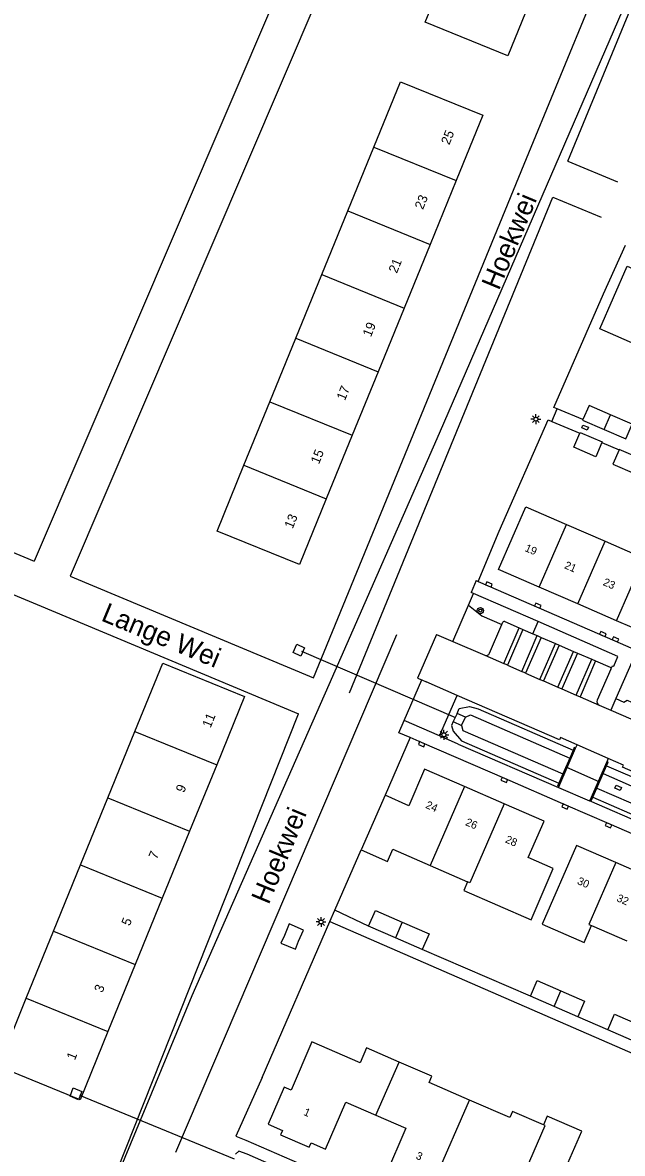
# Model space of a CAD drawing. Extents: x 136000 to 141014, y 402000 to 403500.
# Drawn here: x 138644 to 138720.7, y 402842.4 to 402987.2 of the extents above; entities that cross this region are included whole.
import ezdxf

# ---------------------------------------------------------------- set-up
doc = ezdxf.new("R2010")
doc.units = 0
for name, color, linetype in [('gg-afsc-erfafscheiding', 7, 'Continuous'), ('gg-afsc-hekwerk', 7, 'Continuous'), ('gg-anno-huisnummerreeks BGT', 7, 'Continuous'), ('gg-anno-openbare ruimte label', 7, 'Continuous'), ('gg-bbg-bijgebouw', 7, 'Continuous'), ('gg-bbg-hoofdgebouw', 7, 'Continuous'), ('gg-bbg-lage trafo', 7, 'Continuous'), ('gg-bbg-tussenscheiding', 7, 'Continuous'), ('gg-knt-bronhoudergrens', 7, 'Continuous'), ('gg-knt-plantopografie kant verharding', 7, 'Continuous'), ('gg-knt-verharding', 7, 'Continuous'), ('gg-knt-verharding nz', 7, 'Continuous'), ('gg-kntw-bovenkant insteek waterloop', 7, 'Continuous'), ('gg-kntw-waterlijn', 7, 'Continuous'), ('gg-kwrk-duiker nz buis', 7, 'Continuous'), ('gg-kwrk-kunstwerk', 7, 'Continuous'), ('gg-kwrk-uitstroombak niveau min 01', 7, 'Continuous'), ('gt-anno-plantopografie huisnummer', 7, 'Continuous'), ('gt-bbg-plantopografie pand', 7, 'Continuous'), ('gt-bbg-plantopografie tussenscheiding', 7, 'Continuous'), ('gt-grn-groengrens', 7, 'Continuous'), ('gt-grn-vlakafsluiter', 7, 'Continuous'), ('gt-grn-weggrens', 7, 'Continuous'), ('gt-symb-boom', 7, 'Continuous'), ('gt-symb-kolk', 7, 'Continuous'), ('gt-symb-kolk center center', 7, 'Continuous'), ('gt-symb-lichtmast', 7, 'Continuous')]:
    doc.layers.add(name, color=color, linetype=linetype)

# ---------------------------------------------------------------- blocks, each defined once
blk = doc.blocks.new('gt0-KOLK')
at = {"layer": 'gt-symb-kolk'}
blk.add_lwpolyline([(0, 0), (0.38, 0), (0.38, 0.4), (-0.37, 0.4), (-0.37, 0), (0, 0)], dxfattribs=at)
blk = doc.blocks.new('gt0-KOLKCC')
at = {"layer": 'gt-symb-kolk center center'}
blk.add_lwpolyline([(-0.37, 0.2), (0.38, 0.2), (0.38, -0.2), (-0.37, -0.2)], close=True, dxfattribs=at)
blk = doc.blocks.new('gt0-LMAST')
at = {"layer": 'gt-symb-lichtmast'}
for p, q in [((-0.18, 0.17), (-0.45, 0.44)), ((0, 0.25), (0, 0.62)), ((0.17, 0.17), (0.44, 0.44)), ((-0.25, 0), (-0.63, 0)), ((-0.18, -0.18), (-0.45, -0.45)), ((0, -0.25), (0, -0.63)), ((0.44, -0.45), (0.17, -0.18)), ((0.25, 0), (0.62, 0))]:
    blk.add_line(p, q, dxfattribs=at)
blk.add_circle((0, 0), 0.25, dxfattribs=at)
blk = doc.blocks.new('gt0-BOOM')
at = {"layer": 'gt-symb-boom'}
for radius in [0.4, 0.2]:
    blk.add_circle((0, 0), radius, dxfattribs=at)

msp = doc.modelspace()

# ---------------------------------------------------------------- linework, layer by layer
at = {"layer": 'gg-afsc-erfafscheiding'}
for p, q in [((138718.33, 402952.48), (138721.14, 402958.72)), ((138702.29, 402915.64), (138704.98, 402922.07)), ((138693.57, 402895.64), (138690.36, 402888.25)), ((138708.97, 402862.51), (138695.12, 402868.51)), ((138718.87, 402858.2), (138715.03, 402859.88)), ((138672.52, 402844.08), (138682.35, 402839.81))]:
    msp.add_line(p, q, dxfattribs=at)
for points in [[(138683.3, 402872.09), (138710.8, 402860.06), (138748.76, 402843.55), (138749.36, 402844.94), (138747.48, 402845.76)], [(138674.63, 402852.09), (138671.28, 402844.6), (138672.52, 402844.08)]]:
    msp.add_lwpolyline(points, dxfattribs=at)
at = {"layer": 'gg-afsc-hekwerk'}
for p, q in [((138715.69, 402936.4), (138712.4, 402937.76)), ((138711.73, 402936.15), (138715.3, 402934.62)), ((138718.12, 402933.43), (138720.31, 402932.48)), ((138683.93, 402873.51), (138687.31, 402881.25)), ((138688.26, 402871.5), (138683.93, 402873.51)), ((138674.63, 402852.09), (138683.3, 402872.09))]:
    msp.add_line(p, q, dxfattribs=at)
for points in [[(138712.4, 402937.76), (138711.98, 402937.93), (138718.33, 402952.48)], [(138704.98, 402922.07), (138711.25, 402936.36), (138711.73, 402936.15)]]:
    msp.add_lwpolyline(points, dxfattribs=at)
at = {"layer": 'gg-bbg-bijgebouw'}
for p, q in [((138716.47, 402938.18), (138715.69, 402936.4)), ((138719.24, 402936.98), (138716.47, 402938.18)), ((138714.53, 402932.84), (138715.3, 402934.62)), ((138720.31, 402932.48), (138719.52, 402930.67)), ((138719.52, 402930.67), (138722.31, 402929.46)), ((138691.69, 402870), (138688.26, 402871.5)), ((138695.12, 402868.51), (138691.69, 402870)), ((138712, 402861.19), (138708.97, 402862.51)), ((138715.03, 402859.88), (138712, 402861.19)), ((138721.9, 402856.89), (138718.87, 402858.2))]:
    msp.add_line(p, q, dxfattribs=at)
for points in [[(138715.69, 402936.4), (138715.65, 402936.3), (138718.42, 402935.1)], [(138721.23, 402933.99), (138722, 402935.77), (138719.24, 402936.98)], [(138718.42, 402935.1), (138721.18, 402933.89), (138721.23, 402933.99)], [(138718.12, 402933.43), (138717.33, 402931.62), (138714.53, 402932.84)], [(138715.3, 402934.62), (138715.34, 402934.72), (138718.15, 402933.51), (138718.12, 402933.43)], [(138723.12, 402931.35), (138720.34, 402932.55), (138720.31, 402932.48)], [(138688.26, 402871.5), (138689.13, 402873.49), (138692.56, 402872)], [(138692.56, 402872), (138695.99, 402870.5), (138695.12, 402868.51)], [(138708.97, 402862.51), (138709.83, 402864.5), (138712.86, 402863.18)], [(138712.86, 402863.18), (138715.89, 402861.87), (138715.03, 402859.88)], [(138718.87, 402858.2), (138719.74, 402860.19), (138722.76, 402858.88)]]:
    msp.add_lwpolyline(points, dxfattribs=at)
at = {"layer": 'gg-bbg-hoofdgebouw'}
for p, q in [((138723.02, 402945.74), (138717.85, 402947.99)), ((138704.89, 402917.17), (138708.4, 402925.19)), ((138708.4, 402925.19), (138713.58, 402922.94)), ((138713.58, 402922.94), (138718.53, 402920.78)), ((138718.53, 402920.78), (138723.48, 402918.63)), ((138710.07, 402914.92), (138704.89, 402917.17)), ((138715.02, 402912.76), (138710.07, 402914.92)), ((138719.98, 402910.61), (138715.02, 402912.76)), ((138724.93, 402908.46), (138719.98, 402910.61)), ((138705.61, 402887.16), (138700.52, 402889.38)), ((138690.36, 402888.25), (138687.31, 402881.25)), ((138696.12, 402879.25), (138700.91, 402877.18)), ((138724.95, 402877.44), (138719.91, 402879.63)), ((138716.8, 402871.56), (138721.33, 402869.59))]:
    msp.add_line(p, q, dxfattribs=at)
for points in [[(138717.85, 402947.99), (138721.34, 402956.01), (138726.51, 402953.76)], [(138700.52, 402889.38), (138695.43, 402891.59), (138693.39, 402886.91), (138690.36, 402888.25)], [(138700.91, 402877.18), (138700.43, 402876.07), (138709.06, 402872.31), (138711.9, 402878.85), (138708.67, 402880.26), (138710.71, 402884.95), (138705.61, 402887.16)], [(138687.31, 402881.25), (138690.66, 402879.78), (138691.34, 402881.33), (138696.12, 402879.25)], [(138719.91, 402879.63), (138714.87, 402881.82), (138710.47, 402871.74), (138715.85, 402869.38), (138716.8, 402871.56)], [(138692.16, 402854.07), (138687.98, 402855.89), (138687.16, 402853.99), (138681, 402856.66), (138678.35, 402850.49), (138677.45, 402850.87), (138675.38, 402846.1), (138677.23, 402845.3), (138676.99, 402844.75), (138680.65, 402843.17), (138680.89, 402843.72), (138682.74, 402842.92), (138685.35, 402848.94), (138689.2, 402847.27)], [(138701.16, 402849.21), (138695.99, 402851.45), (138696.34, 402852.26), (138692.16, 402854.07)], [(138710.65, 402846.03), (138706.66, 402847.75), (138706.32, 402846.97), (138701.16, 402849.21)], [(138689.2, 402847.27), (138693.04, 402845.6), (138690.43, 402839.56), (138695.93, 402837.18)], [(138718.92, 402838.87), (138713.74, 402841.13), (138715.53, 402845.22), (138711.12, 402847.13), (138710.65, 402846.03)]]:
    msp.add_lwpolyline(points, dxfattribs=at)
at = {"layer": 'gg-bbg-lage trafo'}
msp.add_lwpolyline([(138677.02, 402869.31), (138678.9, 402868.52), (138679.28, 402869.54), (138679.93, 402870.96), (138678.07, 402871.76), (138677.5, 402870.3), (138677.02, 402869.31)], dxfattribs=at)
at = {"layer": 'gg-bbg-tussenscheiding'}
for p, q in [((138718.42, 402935.1), (138719.24, 402936.98)), ((138710.07, 402914.92), (138713.58, 402922.94)), ((138715.02, 402912.76), (138718.53, 402920.78)), ((138719.98, 402910.61), (138723.48, 402918.63)), ((138700.52, 402889.38), (138696.12, 402879.25)), ((138692.56, 402872), (138691.69, 402870)), ((138712, 402861.19), (138712.86, 402863.18)), ((138689.2, 402847.27), (138692.16, 402854.07)), ((138695.93, 402837.18), (138701.16, 402849.21))]:
    msp.add_line(p, q, dxfattribs=at)
for points in [[(138705.61, 402887.16), (138701.22, 402877.04), (138700.91, 402877.18)], [(138719.91, 402879.63), (138716.46, 402871.71), (138716.8, 402871.56)], [(138707.91, 402839.15), (138710.86, 402845.94), (138710.65, 402846.03)]]:
    msp.add_lwpolyline(points, dxfattribs=at)
at = {"layer": 'gg-knt-bronhoudergrens'}
msp.add_lwpolyline([(138653.91, 402834.17), (138665.69, 402862.6), (138683.19, 402902.45), (138697.33, 402934.64), (138741.47, 403036.61), (138769.95, 403101.23)], dxfattribs=at)
at = {"layer": 'gg-knt-plantopografie kant verharding'}
for p, q in [((138731.6, 403119.82), (138645.46, 402918.24)), ((138736.14, 403117.72), (138650.07, 402916.31)), ((138708.19, 402969.09), (138736.22, 403037.41)), ((138713.76, 402969.49), (138739.9, 403033.2)), ((138681.2, 402903.31), (138708.19, 402969.09)), ((138713.76, 402969.49), (138720.12, 402966.85)), ((138685.81, 402901.38), (138711.86, 402964.87)), ((138711.86, 402964.87), (138718.02, 402962.31)), ((138650.07, 402916.31), (138681.2, 402903.31)), ((138645.82, 402912.67), (138679.3, 402898.68)), ((138663.6, 402842.54), (138691.89, 402908.84)), ((138655.97, 402839.97), (138679.3, 402898.68))]:
    msp.add_line(p, q, dxfattribs=at)
for points in [[(138536.52, 403010.51), (138616.79, 402930.22), (138645.46, 402918.24)], [(138531.22, 403008.74), (138613.95, 402925.98), (138645.82, 402912.67)]]:
    msp.add_lwpolyline(points, dxfattribs=at)
at = {"layer": 'gg-knt-verharding'}
for p, q in [((138702.01, 402915.77), (138702.29, 402915.64)), ((138701.69, 402914.09), (138701.38, 402914.22)), ((138709.95, 402910.49), (138701.69, 402914.09)), ((138705.33, 402910.11), (138705.46, 402910.42)), ((138705.69, 402910.5), (138707.54, 402909.7)), ((138696.96, 402908.86), (138699.03, 402907.96)), ((138703.73, 402906.45), (138705.33, 402910.11)), ((138707.54, 402909.7), (138708.02, 402909.49)), ((138708.02, 402909.49), (138709.28, 402908.94)), ((138709.28, 402908.94), (138709.84, 402908.7)), ((138709.84, 402908.7), (138710.34, 402908.48)), ((138699.03, 402907.96), (138703.12, 402906.18)), ((138710.34, 402908.48), (138712.18, 402907.68)), ((138712.18, 402907.68), (138712.65, 402907.47)), ((138712.65, 402907.47), (138714.49, 402906.68)), ((138714.49, 402906.68), (138714.98, 402906.46)), ((138714.98, 402906.46), (138716.82, 402905.67)), ((138716.82, 402905.67), (138717.31, 402905.45)), ((138717.31, 402905.45), (138719.16, 402904.65)), ((138719.28, 402904.41), (138717.52, 402900.43)), ((138692.8, 402897.82), (138695.05, 402903.02)), ((138695.05, 402903.02), (138695.63, 402902.77)), ((138699.59, 402901.05), (138695.63, 402902.77)), ((138697.35, 402895.88), (138699.59, 402901.05)), ((138719.92, 402900.63), (138719.27, 402899.14)), ((138717.76, 402899.8), (138719.27, 402899.14)), ((138719.27, 402899.14), (138723.11, 402897.47)), ((138699.74, 402894.81), (138697.35, 402895.88)), ((138699.74, 402894.81), (138712.56, 402889.23)), ((138714.76, 402894.29), (138714.95, 402894.72)), ((138718.93, 402892.97), (138718.74, 402892.55)), ((138712.61, 402889.33), (138712.56, 402889.23)), ((138716.58, 402887.59), (138716.55, 402887.52)), ((138742.77, 402876.12), (138716.55, 402887.52))]:
    msp.add_line(p, q, dxfattribs=at)
for points in [[(138702.29, 402915.64), (138703.58, 402915.06), (138719.77, 402908.05), (138729.64, 402903.74), (138742.25, 402898.28), (138756.61, 402892), (138758.13, 402891.36), (138766.64, 402887.68), (138768.09, 402887.04), (138783.33, 402880.41)], [(138719.28, 402904.41), (138719.48, 402904.85), (138719.63, 402904.79), (138720.17, 402906.04), (138709.95, 402910.49)], [(138696.96, 402908.86), (138694.5, 402903.26), (138695.05, 402903.02)], [(138729.67, 402901.93), (138721.97, 402905.28), (138719.92, 402900.63)], [(138714.95, 402894.72), (138712.83, 402895.63), (138712.71, 402895.37), (138699.59, 402901.05)], [(138693.57, 402895.64), (138692.11, 402896.23), (138692.8, 402897.82)], [(138810.54, 402844.8), (138806.6, 402846.5), (138793.66, 402852.14), (138772.32, 402861.4), (138760.22, 402866.67), (138750.19, 402871.03), (138748.32, 402871.85), (138742.14, 402874.55), (138719.05, 402884.58), (138713.49, 402886.98), (138705.71, 402890.38), (138695.13, 402894.97), (138693.57, 402895.64)], [(138745.11, 402881.54), (138743.04, 402882.46), (138742.91, 402882.21), (138720.77, 402891.86), (138720.88, 402892.11), (138718.93, 402892.97)]]:
    msp.add_lwpolyline(points, dxfattribs=at)
for centre, radius, start, end in [((138705.61, 402910.35), 0.162, 60.4119, 158.2345), ((138703.29, 402906.62), 0.474, 248.6306, 338.2845), ((138719.11, 402904.48), 0.175, 338.104, 74.2399), ((138717.97, 402900.23), 0.485, 156.3325, 244.8192)]:
    msp.add_arc(centre, radius, start, end, dxfattribs=at)
at = {"layer": 'gg-knt-verharding nz'}
for p, q in [((138705.55, 402905.12), (138707.54, 402909.7)), ((138708.02, 402909.49), (138706.03, 402904.91)), ((138707.86, 402904.12), (138709.84, 402908.7)), ((138710.34, 402908.48), (138708.35, 402903.9)), ((138710.19, 402903.1), (138712.18, 402907.68)), ((138712.65, 402907.47), (138710.66, 402902.89)), ((138703.12, 402906.18), (138705.55, 402905.12)), ((138712.49, 402902.09), (138714.49, 402906.68)), ((138714.98, 402906.46), (138712.99, 402901.88)), ((138706.03, 402904.91), (138705.55, 402905.12)), ((138706.03, 402904.91), (138707.86, 402904.12)), ((138714.82, 402901.08), (138716.82, 402905.67)), ((138717.31, 402905.45), (138715.32, 402900.86)), ((138708.35, 402903.9), (138707.86, 402904.12)), ((138708.35, 402903.9), (138710.19, 402903.1)), ((138710.19, 402903.1), (138710.66, 402902.89)), ((138710.66, 402902.89), (138712.49, 402902.09)), ((138712.49, 402902.09), (138712.99, 402901.88)), ((138712.99, 402901.88), (138714.82, 402901.08)), ((138714.82, 402901.08), (138715.32, 402900.86)), ((138715.32, 402900.86), (138717.76, 402899.8)), ((138718.93, 402892.97), (138714.95, 402894.72))]:
    msp.add_line(p, q, dxfattribs=at)
at = {"layer": 'gg-kntw-bovenkant insteek waterloop'}
for p, q in [((138718.73, 402892.04), (138744.59, 402880.77)), ((138716.97, 402888), (138742.83, 402876.73))]:
    msp.add_line(p, q, dxfattribs=at)
for points in [[(138699.58, 402898.74), (138699.84, 402899.35), (138701.16, 402899.61), (138702.26, 402899.34), (138714.45, 402894.03)], [(138699.09, 402897.68), (138698.86, 402897.17), (138699.09, 402896.48), (138700.15, 402895.22), (138712.61, 402889.8)], [(138681.54, 402838.4), (138672.71, 402842.27), (138671.66, 402842.66), (138671.2, 402842.28)]]:
    msp.add_lwpolyline(points, dxfattribs=at)
at = {"layer": 'gg-kntw-waterlijn'}
for p, q in [((138718.28, 402891.02), (138744.14, 402879.75)), ((138717.47, 402889.16), (138743.33, 402877.88))]:
    msp.add_line(p, q, dxfattribs=at)
for points in [[(138700.64, 402898.25), (138701.28, 402898.56), (138714.01, 402893.02)], [(138700.15, 402897.18), (138700.3, 402896.56), (138713.12, 402890.98)]]:
    msp.add_lwpolyline(points, dxfattribs=at)
at = {"layer": 'gg-kwrk-duiker nz buis'}
for p, q in [((138699.42, 402898.16), (138679.72, 402906.66)), ((138713.52, 402891.88), (138717.82, 402889.97)), ((138651.26, 402849.82), (138671.04, 402841.69))]:
    msp.add_line(p, q, dxfattribs=at)
at = {"layer": 'gg-kwrk-kunstwerk'}
for p, q in [((138712.61, 402889.33), (138714.76, 402894.29)), ((138714.01, 402893.02), (138713.12, 402890.98)), ((138714.45, 402894.03), (138714.01, 402893.02)), ((138718.74, 402892.55), (138716.58, 402887.59)), ((138718.28, 402891.02), (138718.73, 402892.04)), ((138713.12, 402890.98), (138712.61, 402889.8)), ((138717.47, 402889.16), (138718.28, 402891.02)), ((138716.97, 402888), (138717.47, 402889.16))]:
    msp.add_line(p, q, dxfattribs=at)
for points in [[(138714.76, 402894.29), (138714.59, 402894.36), (138714.45, 402894.03)], [(138718.73, 402892.04), (138718.92, 402892.47), (138718.74, 402892.55)], [(138712.61, 402889.8), (138712.43, 402889.4), (138712.61, 402889.33)], [(138716.58, 402887.59), (138716.75, 402887.52), (138716.97, 402888)]]:
    msp.add_lwpolyline(points, dxfattribs=at)
at = {"layer": 'gg-kwrk-uitstroombak niveau min 01'}
for p, q in [((138699.58, 402898.74), (138699.09, 402897.68)), ((138700.64, 402898.25), (138699.58, 402898.74)), ((138699.09, 402897.68), (138700.15, 402897.18)), ((138700.15, 402897.18), (138700.64, 402898.25))]:
    msp.add_line(p, q, dxfattribs=at)
for points in [[(138679.06, 402907.59), (138680.05, 402907.14), (138679.57, 402906.07), (138678.58, 402906.52), (138679.06, 402907.59)], [(138651.12, 402849.22), (138650.05, 402849.7), (138650.46, 402850.78), (138651.53, 402850.31), (138651.12, 402849.22)]]:
    msp.add_lwpolyline(points, dxfattribs=at)
at = {"layer": 'gt-bbg-plantopografie pand'}
for p, q in [((138685.6, 402963.11), (138688.93, 402971.29)), ((138699.45, 402967), (138696.12, 402958.82)), ((138682.27, 402954.95), (138685.6, 402963.11)), ((138696.12, 402958.82), (138692.79, 402950.66)), ((138678.94, 402946.79), (138682.27, 402954.95)), ((138692.79, 402950.66), (138689.46, 402942.49)), ((138675.62, 402938.66), (138678.94, 402946.79)), ((138689.46, 402942.49), (138686.14, 402934.37)), ((138672.3, 402930.52), (138675.62, 402938.66)), ((138686.14, 402934.37), (138682.82, 402926.23)), ((138654.88, 402887.9), (138658.35, 402896.4)), ((138668.81, 402892.13), (138665.35, 402883.63)), ((138651.39, 402879.32), (138654.88, 402887.9)), ((138665.35, 402883.63), (138661.85, 402875.06)), ((138647.92, 402870.83), (138651.39, 402879.32)), ((138661.85, 402875.06), (138658.38, 402866.56)), ((138644.42, 402862.24), (138647.92, 402870.83)), ((138658.38, 402866.56), (138654.88, 402857.97))]:
    msp.add_line(p, q, dxfattribs=at)
for points in [[(138709.68, 402991.79), (138706.09, 402982.98), (138695.51, 402987.29), (138699.11, 402996.1)], [(138688.93, 402971.29), (138692.35, 402979.66), (138702.87, 402975.37), (138699.45, 402967)], [(138682.82, 402926.23), (138679.39, 402917.8), (138668.87, 402922.09), (138672.3, 402930.52)], [(138658.35, 402896.4), (138661.93, 402905.17), (138672.39, 402900.9), (138668.81, 402892.13)], [(138654.88, 402857.97), (138651.32, 402849.25), (138640.86, 402853.51), (138644.42, 402862.24)]]:
    msp.add_lwpolyline(points, dxfattribs=at)
at = {"layer": 'gt-bbg-plantopografie tussenscheiding'}
for p, q in [((138688.93, 402971.29), (138699.45, 402967)), ((138685.6, 402963.11), (138696.12, 402958.82)), ((138682.27, 402954.95), (138692.79, 402950.66)), ((138678.94, 402946.79), (138689.46, 402942.49)), ((138675.62, 402938.66), (138686.14, 402934.37)), ((138672.3, 402930.52), (138682.82, 402926.23)), ((138658.35, 402896.4), (138668.81, 402892.13)), ((138654.88, 402887.9), (138665.35, 402883.63)), ((138651.39, 402879.32), (138661.85, 402875.06)), ((138647.92, 402870.83), (138658.38, 402866.56)), ((138644.42, 402862.24), (138654.88, 402857.97))]:
    msp.add_line(p, q, dxfattribs=at)
at = {"layer": 'gt-grn-groengrens'}
for p, q in [((138701.04, 402912.59), (138701.69, 402914.09)), ((138699.03, 402907.96), (138701.04, 402912.59)), ((138709.28, 402908.94), (138709.95, 402910.49))]:
    msp.add_line(p, q, dxfattribs=at)
for points in [[(138701.04, 402912.59), (138702.76, 402911.22), (138705.33, 402910.11)], [(138719.92, 402900.63), (138720.91, 402900.16), (138721.35, 402900.44), (138721.89, 402900.19), (138722.73, 402900.57), (138724.04, 402901.02), (138724.42, 402900.93), (138724.94, 402902.13), (138725.71, 402901.8)]]:
    msp.add_lwpolyline(points, dxfattribs=at)
at = {"layer": 'gt-grn-vlakafsluiter'}
for p, q in [((138711.73, 402936.15), (138712.4, 402937.76)), ((138702.01, 402915.77), (138701.38, 402914.22)), ((138683.3, 402872.09), (138683.93, 402873.51))]:
    msp.add_line(p, q, dxfattribs=at)
at = {"layer": 'gt-grn-weggrens'}
for p, q in [((138697.35, 402895.88), (138692.8, 402897.82)), ((138712.56, 402889.23), (138716.55, 402887.52))]:
    msp.add_line(p, q, dxfattribs=at)

# ---------------------------------------------------------------- block references
at = {"layer": 'gt-symb-boom'}
msp.add_blockref('gt0-BOOM', (138702.57, 402911.91), dxfattribs=at)
at = {"layer": 'gt-symb-kolk'}
for p, rotation in [((138703.58, 402915.06), -23.420054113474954), ((138709.84, 402912.35), -23.420054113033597), ((138718.17, 402908.73), -23.420054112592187), ((138719.77, 402908.05), -23.42005411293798), ((138695.13, 402894.97), 156.91267563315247), ((138705.71, 402890.38), 156.54390924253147), ((138713.49, 402886.98), 156.35213976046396), ((138719.05, 402884.58), 157.36834017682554)]:
    msp.add_blockref('gt0-KOLK', p, dxfattribs=dict(at, rotation=rotation))
at = {"layer": 'gt-symb-kolk center center'}
for p, rotation in [((138715.96, 402935.35), -23.42005411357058), ((138720.2, 402889.21), -24.063270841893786)]:
    msp.add_blockref('gt0-KOLKCC', p, dxfattribs=dict(at, rotation=rotation))
at = {"layer": 'gt-symb-lichtmast'}
for p in [(138709.67, 402936.43), (138697.9, 402896), (138682.17, 402872.02)]:
    msp.add_blockref('gt0-LMAST', p, dxfattribs=at)

# ---------------------------------------------------------------- texts
at = {"layer": 'gg-anno-huisnummerreeks BGT'}
for s, rotation, p in [('19', 336.5, (138708.17, 402919.56)), ('21', 336.5, (138713.23, 402917.36)), ('23', 336.5, (138718.18, 402915.2)), ('24', 336.5, (138695.47, 402886.66)), ('26', 336.5, (138700.56, 402884.45)), ('28', 336.5, (138705.66, 402882.24)), ('30', 336.5, (138714.88, 402876.91)), ('32', 336.5, (138719.92, 402874.72)), ('1', 336.6, (138679.85, 402847.32)), ('3', 336.5, (138694.21, 402841.73))]:
    msp.add_text(s, height=1, rotation=rotation, dxfattribs=at).set_placement(p)
at = {"layer": 'gg-anno-openbare ruimte label'}
for s, rotation, p in [('Hoekwei', 67.4, (138704.93, 402952.83)), ('Lange Wei', 337.4, (138653.89, 402910.67)), ('Hoekwei', 67.4, (138675.46, 402874.15))]:
    msp.add_text(s, height=2.5, rotation=rotation, dxfattribs=at).set_placement(p)
at = {"layer": 'gt-anno-plantopografie huisnummer'}
for s, p in [('25', (138698.58, 402971.48)), ('23', (138695.21, 402963.2)), ('21', (138691.87, 402955.04)), ('19', (138688.55, 402946.88)), ('17', (138685.22, 402938.73)), ('15', (138681.9, 402930.59)), ('13', (138678.53, 402922.31)), ('11', (138668.02, 402896.81)), ('9', (138664.63, 402888.5)), ('7', (138661.15, 402879.96)), ('5', (138657.67, 402871.43)), ('3', (138654.18, 402862.88)), ('1', (138650.65, 402854.23))]:
    msp.add_text(s, height=1.2, rotation=67.806, dxfattribs=at).set_placement(p)

doc.saveas('drawing.dxf')
